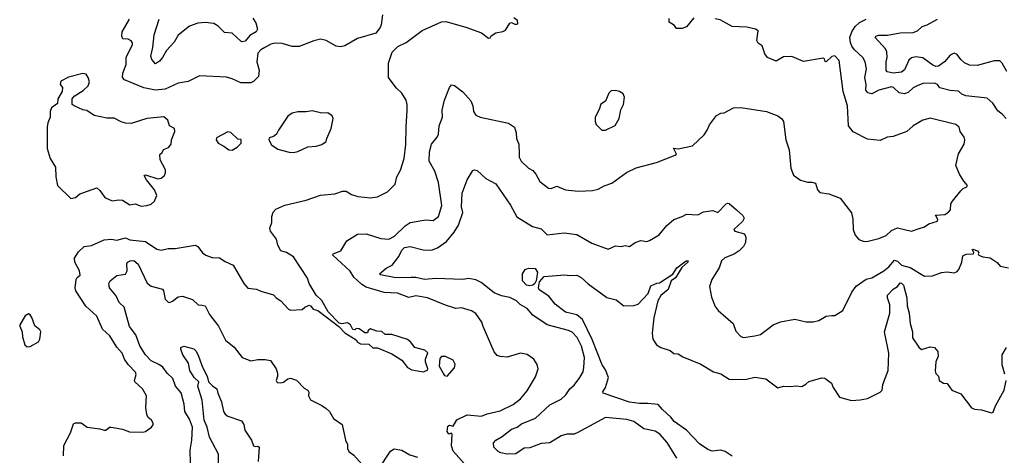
# Model space of a CAD drawing. Extents: x 1245515 to 1420776, y 606314 to 671314.
# Tile 368 of 385: x 1406452 to 1413366, y 633638 to 636701. Entities that reach past the tile are written whole.
import ezdxf

# ---------------------------------------------------------------- set-up
doc = ezdxf.new("R2010")
doc.units = 0

msp = doc.modelspace()

# ---------------------------------------------------------------- linework, layer by layer
at = {"layer": '0CON10XD'}
for points in [[(1408999.2, 636735), (1408991.2, 636665), (1408983.8, 636645), (1408954.2, 636605.8), (1408825, 636568), (1408735, 636517.5), (1408705, 636510), (1408673.8, 636513.8), (1408603.3, 636555), (1408565, 636562.9), (1408517.9, 636552.1), (1408415, 636511.5), (1408365, 636512.5), (1408295, 636532.5), (1408245, 636535.8), (1408215, 636529.2), (1408174.6, 636505.4), (1408145, 636488.9), (1408125.6, 636465), (1408118.5, 636405), (1408133.5, 636345), (1408128.7, 636301.3), (1408095, 636265.8), (1408075, 636257.1), (1408005, 636256.7), (1407945, 636284.4), (1407905, 636295.6), (1407715, 636306), (1407635, 636265.6), (1407565, 636254.5), (1407475, 636211.3), (1407405, 636205.8), (1407325, 636220.7), (1407187.9, 636277.9), (1407174.6, 636295), (1407176, 636325), (1407200.5, 636385), (1407200, 636435), (1407245.5, 636525.5), (1407245, 636537.5), (1407235, 636551.2), (1407214.1, 636564.1), (1407176.4, 636566.4), (1407169.2, 636585), (1407173.1, 636615), (1407223.5, 636705)], [(1408090.4, 636710.4), (1408109.4, 636679.4), (1408123.3, 636635), (1408113.6, 636615), (1408069.5, 636590.5), (1408035, 636550.5), (1408015, 636545.6), (1408005, 636550.6), (1407945, 636605.6), (1407891.7, 636611.7), (1407845.9, 636655.9), (1407815, 636673.5), (1407755, 636681.5), (1407703.6, 636676.4), (1407645, 636654.3), (1407565, 636591.5), (1407536.3, 636543.7), (1407482.8, 636485), (1407455, 636434.4), (1407435, 636409.5), (1407405, 636391.2), (1407380.7, 636420.7), (1407372.5, 636445), (1407387.2, 636505), (1407397.5, 636595), (1407432.3, 636705)], [(1408472.3, 634882.3), (1408375, 635033.8), (1408325, 635064), (1408286, 635076), (1408266.2, 635115), (1408255, 635157.5), (1408213, 635213), (1408210, 635235), (1408223.3, 635275), (1408222.3, 635317.7), (1408231.7, 635348.3), (1408251.7, 635368.3), (1408313.2, 635396.8), (1408465, 635432), (1408565, 635466), (1408665, 635476), (1408720, 635495), (1408745, 635496.2), (1408782.3, 635472.3), (1408827.7, 635457.7), (1408915, 635448), (1408965, 635456), (1409035, 635491.2), (1409088.6, 635545), (1409100.8, 635595), (1409127.4, 635642.6), (1409151.9, 635725), (1409163, 635823), (1409165.7, 635945.7), (1409174.3, 636065), (1409174.2, 636105), (1409165.8, 636135), (1409135, 636184), (1409095, 636222), (1409042.1, 636295), (1409041.9, 636395), (1409067.1, 636472.9), (1409107.4, 636512.6), (1409165, 636541.4), (1409277.5, 636625), (1409415, 636686.2), (1409445, 636688.8), (1409585, 636647.1), (1409695, 636607.5), (1409745, 636570), (1409755, 636572.5), (1409763.6, 636586.4), (1409795, 636607.5), (1409845, 636617.5), (1409863, 636627), (1409893, 636677), (1409905, 636680), (1409928.3, 636668.3), (1409945, 636670), (1409950, 636675), (1409947.5, 636695), (1409923, 636713)], [(1409960, 635755), (1409960, 635735), (1409974, 635705), (1410025, 635657.5), (1410055, 635640), (1410077.5, 635615), (1410105, 635563.8), (1410165, 635516.7), (1410185, 635513.3), (1410225, 635531.4), (1410284.5, 635504.5), (1410305, 635501.4), (1410375.8, 635494.2), (1410475, 635499.2), (1410515, 635509.2), (1410557.4, 635532.6), (1410609.1, 635550.9), (1410713.8, 635626.2), (1410780.9, 635659.1), (1410925, 635696), (1411055, 635748.8), (1411063.3, 635755), (1411043.3, 635796.7), (1411075, 635792), (1411176.9, 635813.1), (1411257.9, 635892.1), (1411280, 635925), (1411295, 635962.5), (1411345, 636027.5), (1411375, 636042.5), (1411400, 636045), (1411465, 636081.2), (1411516.2, 636083.8), (1411695.6, 636055.6), (1411775.5, 636025.5), (1411805, 636003.8), (1411815.8, 635985), (1411832.5, 635855), (1411854.2, 635785), (1411867, 635657), (1411885, 635607.5), (1411935, 635573.3), (1411985, 635557.5), (1412015, 635558.8), (1412040.7, 635550.7), (1412054.1, 635504.1), (1412070, 635485), (1412135, 635476.7), (1412212.5, 635445), (1412292.7, 635342.7), (1412302.3, 635297.7), (1412303.6, 635226.4), (1412319.2, 635185), (1412344.6, 635154.6), (1412375, 635142.9), (1412401.7, 635141.7), (1412485, 635161.2), (1412536, 635184), (1412575, 635218.1), (1412615, 635238.1), (1412715, 635214.5), (1412768.5, 635231.5), (1412805.6, 635244.4), (1412835, 635265.6), (1412896, 635285), (1412900, 635295), (1412883.9, 635326.1), (1412948.3, 635331.7), (1412975, 635346.7), (1412987.1, 635365), (1412990.8, 635405), (1413002.5, 635425), (1413061.5, 635498.5), (1413076.8, 635513.2), (1413102.5, 635525), (1413107.5, 635535), (1413081.2, 635565), (1413052, 635615), (1413026.7, 635675), (1413045, 635757.5), (1413084, 635825), (1413089.2, 635855), (1413084.2, 635875), (1413056.2, 635915), (1413048.8, 635945), (1413025, 635964), (1412845, 636009.4), (1412795, 635994.3), (1412725, 635954.2), (1412682, 635915), (1412585, 635880), (1412544.2, 635875.8), (1412495, 635851.2), (1412405, 635861.9), (1412305, 635912.2), (1412273.1, 635955), (1412264.4, 636094.4), (1412234.5, 636195), (1412205.4, 636415), (1412177.1, 636447.1), (1412155, 636442), (1412115, 636404.2), (1412107, 636407), (1412102.5, 636425), (1412095, 636430), (1411955, 636406.2), (1411875, 636441.2), (1411815, 636440), (1411765, 636410), (1411703.9, 636433.9), (1411685, 636460), (1411666.1, 636516.1), (1411637.5, 636535), (1411627.5, 636555), (1411637, 636623), (1411620, 636635), (1411557.3, 636647.3), (1411455, 636652.9), (1411370.8, 636700.8), (1411335, 636706)], [(1411185, 636714), (1411135, 636650), (1411105, 636640), (1411065, 636640), (1411049.3, 636659.3), (1411013.9, 636683.9), (1411011.7, 636708.3)], [(1413380, 636005), (1413353.5, 636035), (1413319.7, 636059.7), (1413285, 636112.9), (1413245, 636150), (1413095, 636164.5), (1413067.5, 636177.5), (1413045, 636198.6), (1412985, 636202), (1412912.7, 636222.7), (1412897.5, 636245), (1412875.5, 636255.5), (1412795, 636252.2), (1412755, 636236.7), (1412725, 636221.4), (1412690.1, 636189.9), (1412665, 636179.1), (1412626.7, 636186.7), (1412587.5, 636225), (1412575, 636228.9), (1412485, 636206.4), (1412435, 636179.2), (1412407.1, 636187.1), (1412394.2, 636205), (1412395.5, 636245.5), (1412386.9, 636295), (1412398, 636355), (1412390, 636405), (1412372.5, 636435), (1412315, 636487.7), (1412295, 636515.3), (1412285, 636540), (1412282.2, 636575), (1412294.3, 636615.7), (1412317.9, 636652.1), (1412349, 636681), (1412395, 636704.2)], [(1413384.5, 636335.5), (1413351.5, 636395), (1413335, 636410.9), (1413295, 636411.9), (1413175, 636377.8), (1413121.1, 636381.1), (1413087.4, 636397.4), (1413060.9, 636420.9), (1413035, 636456.2), (1413015, 636466), (1412985, 636452), (1412945.4, 636405), (1412904, 636375), (1412885, 636372.5), (1412865, 636380), (1412793.3, 636433.3), (1412745, 636440.7), (1412715, 636432), (1412695, 636417.1), (1412665, 636348.5), (1412645, 636330.8), (1412585, 636325.7), (1412542.5, 636335), (1412536.6, 636346.6), (1412536.7, 636405), (1412543.9, 636435), (1412540, 636475), (1412530.6, 636495), (1412460, 636575), (1412463.8, 636585), (1412485, 636592.2), (1412545, 636592.1), (1412635, 636608.8), (1412725, 636610.8), (1412756.6, 636623.4), (1412788.2, 636651.8), (1412825.2, 636664.8), (1412896.4, 636705)], [(1407305, 635390), (1407345, 635393.8), (1407375, 635403.8), (1407400, 635425), (1407414.3, 635465.7), (1407398.8, 635505), (1407343.8, 635575), (1407327.5, 635605), (1407335, 635610), (1407422.7, 635582.7), (1407445, 635587.5), (1407468.1, 635605), (1407476.9, 635625), (1407476.9, 635645), (1407438.8, 635715), (1407437.5, 635752.5), (1407453, 635767), (1407462, 635788), (1407496.7, 635803.3), (1407516.2, 635825), (1407519.2, 635855), (1407542.5, 635915), (1407540, 635935), (1407503.8, 635953.8), (1407493.8, 635995), (1407465, 636016.9), (1407345, 636005.8), (1407235, 635972), (1407195, 635974), (1407165, 635982), (1407115, 636008.6), (1407065, 636008.6), (1406975, 636027.5), (1406925, 636062.5), (1406895, 636066.7), (1406834, 636094), (1406820, 636105), (1406820, 636145), (1406835, 636162.5), (1406897.3, 636202.7), (1406933.8, 636235), (1406943.8, 636265), (1406933.3, 636295), (1406918.3, 636318.3), (1406895, 636322), (1406795, 636296.7), (1406740.7, 636269.3), (1406737.5, 636245), (1406753, 636223), (1406750, 636195), (1406720, 636145), (1406718.3, 636111.7), (1406675, 636080), (1406667.5, 636055), (1406666.2, 636015), (1406649.2, 635975), (1406644.4, 635945), (1406644.5, 635795), (1406665.8, 635725.8), (1406704.1, 635664.1), (1406706.1, 635596.1), (1406718, 635535), (1406812.5, 635442.5), (1406845, 635450.6), (1406874.6, 635475.4), (1406895, 635484.2), (1406995, 635517.5), (1407015, 635500), (1407050.4, 635450.4), (1407085, 635433.3), (1407105, 635427.5), (1407146.1, 635433.9), (1407175, 635431.4), (1407225, 635400), (1407264.3, 635405.7), (1407305, 635390)], [(1409595, 633558), (1409496.9, 633666.9), (1409485.4, 633705), (1409490, 633785), (1409485, 633792.5), (1409465, 633787.5), (1409454.2, 633804.2), (1409458.3, 633841.7), (1409469.3, 633849.3), (1409495, 633842.5), (1409522.3, 633887.7), (1409595, 633921.5), (1409695, 633913.3), (1409735, 633930), (1409825, 633950), (1409918, 633995), (1409969.2, 634035), (1410015, 634091.2), (1410075, 634188.8), (1410092.2, 634245), (1410085.4, 634275.5), (1410062.5, 634315), (1410015, 634346.7), (1409970, 634355), (1409875, 634328.6), (1409825, 634332.5), (1409805, 634340.8), (1409784.4, 634365), (1409706.4, 634543.6), (1409698, 634575), (1409656.2, 634635), (1409623.9, 634653.9), (1409555, 634674), (1409515, 634669.2), (1409442.4, 634692.4), (1409315, 634745.5), (1409235, 634758.1), (1409185, 634747.1), (1409105, 634777.6), (1409012.2, 634782.2), (1408885, 634820), (1408855, 634839), (1408799.3, 634889.3), (1408772.9, 634932.9), (1408650.8, 635045), (1408654.6, 635055.5), (1408708.1, 635075), (1408750.6, 635145), (1408825, 635193.1), (1408885, 635195.4), (1408987.2, 635162.8), (1409045, 635158.2), (1409085, 635178.5), (1409158.1, 635251.9), (1409195, 635274.5), (1409304.3, 635294.3), (1409355, 635290), (1409394.1, 635315.9), (1409415.6, 635394.4), (1409392.7, 635555), (1409366.9, 635635), (1409327.7, 635705), (1409328.8, 635771.2), (1409345, 635825.8), (1409383.5, 635875), (1409392.3, 635895), (1409397.1, 635955), (1409420.6, 636015), (1409420, 636065), (1409434.4, 636135.6), (1409471.2, 636225), (1409485, 636243.3), (1409505, 636238.8), (1409564.3, 636194.3), (1409620.3, 636130.3), (1409634.5, 636094.5), (1409639.5, 636055), (1409655, 636030), (1409685, 636016), (1409884.1, 635974.1), (1409925.8, 635945.8), (1409938, 635905), (1409941.2, 635865), (1409956.1, 635826.1), (1409960, 635755)], [(1410565, 635923.3), (1410634.3, 635955.7), (1410662, 636005), (1410672.9, 636067.1), (1410691.2, 636105), (1410698, 636155), (1410690.4, 636180.5), (1410665, 636196.2), (1410635, 636202.5), (1410605, 636200), (1410590, 636185), (1410565, 636127.5), (1410534.1, 636105.9), (1410521.7, 636068.3), (1410493.6, 636016.4), (1410492.5, 635985), (1410500, 635965), (1410540, 635925), (1410565, 635923.3)], [(1408375, 635768), (1408405, 635774.2), (1408475, 635806), (1408535, 635810.8), (1408575, 635824.2), (1408605, 635843.3), (1408608.8, 635865), (1408640, 635935), (1408653.3, 636005), (1408647.5, 636025), (1408615, 636046.2), (1408575, 636043.8), (1408505, 636058.8), (1408465, 636052.5), (1408405, 636054), (1408365, 636043.8), (1408335, 636022.5), (1408270, 635925), (1408256.7, 635895), (1408235, 635880), (1408205, 635870), (1408202.5, 635855), (1408221.7, 635821.7), (1408265, 635790), (1408345, 635770), (1408375, 635768)], [(1407945, 635783.8), (1407980, 635805), (1408008.3, 635831.7), (1408008.3, 635858.3), (1407985, 635860), (1407935, 635906.7), (1407915, 635912.5), (1407835, 635870), (1407832.5, 635855), (1407845, 635832.5), (1407885, 635812.5), (1407920, 635785), (1407945, 635783.8)], [(1411067.7, 633617.7), (1410998, 633728), (1410947.7, 633787.7), (1410915, 633807.6), (1410834.4, 633824.4), (1410764.1, 633875.9), (1410715, 633890.5), (1410565, 633903.5), (1410372.3, 633797.7), (1410345, 633787.7), (1410295, 633787.7), (1410255, 633775.4), (1410175, 633725.4), (1410115, 633721.1), (1410035, 633691.1), (1409995, 633687.7), (1409935, 633647.3), (1409875, 633646.2), (1409832, 633655), (1409812.5, 633665), (1409782, 633695), (1409778.8, 633725), (1409795, 633743.8), (1409840.7, 633769.3), (1409905, 633821.1), (1409945, 633835.5), (1409975, 633859.1), (1410075, 633898.9), (1410175, 633993.3), (1410255, 634033.8), (1410288, 634062), (1410315.4, 634104.6), (1410345, 634132), (1410385, 634184), (1410408.1, 634225), (1410414.5, 634255), (1410417.7, 634325), (1410396.7, 634405), (1410365.8, 634465.8), (1410332.6, 634502.6), (1410306, 634516), (1410155, 634554.2), (1410055, 634623.3), (1410015, 634670), (1409967.4, 634697.4), (1409940, 634725), (1409895, 634748.5), (1409835, 634759.4), (1409785, 634780.6), (1409693.4, 634853.4), (1409655, 634872.8), (1409605, 634880.4), (1409565, 634873.1), (1409375, 634880), (1409295, 634874.6), (1409235, 634888.1), (1409202.3, 634887.7), (1409092.5, 634885), (1408986.2, 634906.2), (1408978.8, 634915), (1409025, 634954.4), (1409068, 634975), (1409114.6, 635035.4), (1409135, 635080), (1409155, 635100), (1409194.5, 635105.6), (1409285, 635082.9), (1409345, 635080.5), (1409385, 635096.2), (1409448.3, 635141.7), (1409502.7, 635207.3), (1409533.2, 635255), (1409563.4, 635345), (1409554.6, 635385.5), (1409558.8, 635481.2), (1409594.4, 635575.6), (1409635, 635641.2), (1409645, 635646.2), (1409665, 635641.2), (1409725, 635584.2), (1409795, 635545.8), (1409897.6, 635397.6), (1409943.1, 635315), (1410054.2, 635245.8), (1410115, 635230), (1410155, 635187.5), (1410275, 635201.4), (1410365, 635190), (1410469.8, 635129.8), (1410583.8, 635086.2), (1410635, 635110), (1410675, 635106.7), (1410705, 635113.3), (1410735, 635106.7), (1410775, 635133.3), (1410815, 635148.8), (1410855, 635142), (1410875, 635147.5), (1410942, 635188), (1410995.7, 635254.3), (1411044.6, 635295.4), (1411105, 635316.7), (1411135, 635333.8), (1411215, 635328.5), (1411255, 635348.9), (1411318.3, 635358.3), (1411355, 635345.7), (1411413.4, 635406.6), (1411425, 635410.8), (1411435, 635409.2), (1411486, 635365), (1411530, 635325), (1411539.2, 635305), (1411527.2, 635282.8), (1411465.8, 635225), (1411473.6, 635213.6), (1411542, 635195), (1411551.7, 635168.3), (1411548, 635135), (1411534.2, 635105), (1411505, 635076), (1411468.3, 635051.7), (1411404.5, 635025.5), (1411381.2, 635005), (1411363.8, 634955), (1411311.2, 634875), (1411296.7, 634825), (1411310.7, 634750.7), (1411336.7, 634685), (1411356.7, 634655), (1411463.3, 634565), (1411480.4, 634510.5), (1411515, 634473.3), (1411535, 634466.2), (1411615, 634476.9), (1411655, 634488.1), (1411742, 634555), (1411795, 634575.7), (1411895, 634595.8), (1411975.5, 634575.5), (1412025, 634576.5), (1412063.6, 634586.4), (1412115, 634615.7), (1412155, 634621.4)], [(1406759.2, 633635), (1406762.9, 633707.1), (1406809.5, 633795), (1406830.6, 633859.4), (1406845, 633865.6), (1406885, 633866.9), (1406926.1, 633836.1), (1407014.2, 633824.2), (1407045, 633814), (1407057.5, 633815), (1407082.5, 633835), (1407095, 633835.8), (1407175, 633822.5), (1407224.1, 633804.1), (1407315, 633800), (1407335, 633806.2), (1407378.8, 633835), (1407388.8, 633851.2), (1407389.2, 633865), (1407378.8, 633885), (1407355, 633903.8), (1407344.3, 633925), (1407339.1, 633975), (1407343.8, 634055), (1407315.6, 634105), (1407261.4, 634155), (1407258.6, 634165), (1407271.1, 634205), (1407265, 634222), (1407215.3, 634275.3), (1407189.1, 634315), (1407172.9, 634355), (1407135, 634398.6), (1407085, 634478), (1407035, 634524.2), (1406995, 634616), (1406915.9, 634685.9), (1406845.6, 634795), (1406841.4, 634815), (1406848.8, 634875), (1406855, 634887.5), (1406877.5, 634905), (1406872.5, 634935), (1406839.4, 634995), (1406838.1, 635025), (1406865, 635068.6), (1406904.2, 635105), (1406956.2, 635113.8), (1407045, 635153.8), (1407095, 635158.5), (1407135, 635150.8), (1407195, 635167.7), (1407225, 635153.8), (1407335, 635141.9), (1407415, 635086.9), (1407445, 635079.4), (1407495, 635091.4), (1407545, 635092.2), (1407685, 635115.8), (1407704, 635105), (1407735, 635062), (1407760, 635045), (1407805, 635028.6), (1407855, 635026.9), (1407895, 635000.8), (1407952, 634975), (1408026.2, 634845), (1408055, 634813.3), (1408115, 634806.2), (1408145, 634791.2), (1408235, 634766.7), (1408253.3, 634745), (1408286.2, 634725), (1408340, 634665), (1408355, 634658), (1408435, 634663.3), (1408455, 634680), (1408485, 634692.5), (1408495, 634690), (1408512.5, 634665), (1408545, 634656.7), (1408565, 634642.5), (1408693.8, 634543.8), (1408735, 634500), (1408815, 634450), (1408825, 634432.5), (1408845, 634422.5), (1408905, 634420), (1408933, 634393), (1408965, 634392.5), (1409065, 634352.5), (1409135, 634306.7), (1409176.2, 634255), (1409205, 634238), (1409285, 634223.8), (1409315, 634237.5), (1409318.8, 634245), (1409302, 634295), (1409301.2, 634315), (1409318, 634358), (1409297.7, 634377.7), (1409227.5, 634395), (1409196.7, 634435), (1409175, 634451.2), (1409065, 634486.7), (1409018.3, 634488.3), (1408995, 634507.5), (1408960.7, 634510.7), (1408915, 634526.7), (1408900, 634515), (1408895, 634500), (1408875, 634500), (1408837, 634527), (1408815, 634530), (1408805, 634520), (1408791.7, 634521.7), (1408776.4, 634556.4), (1408755, 634570), (1408715, 634562.5), (1408695, 634567.5), (1408617.7, 634647.7), (1408575, 634727.5), (1408533.9, 634763.9), (1408486, 634845), (1408472.3, 634882.3)], [(1412155, 634621.4), (1412175, 634620), (1412232, 634655), (1412295.6, 634785), (1412325, 634827.5), (1412395, 634875.7), (1412435, 634886), (1412520.6, 634935), (1412555, 634963.3), (1412595, 635010.4), (1412615, 635003.6), (1412645, 634975.5), (1412705, 634959.1), (1412805, 634898), (1412861.2, 634898.8), (1412926.1, 634923.9), (1412965, 634927.1), (1413015, 634920), (1413035, 634929.4), (1413047.5, 634945), (1413067.5, 634995), (1413075, 635040), (1413097.3, 635052.7), (1413150, 635055), (1413152.5, 635065), (1413140, 635085), (1413145, 635087.5), (1413177.5, 635075), (1413187.5, 635065), (1413182.5, 635055), (1413187.5, 635045), (1413215, 635034), (1413265.6, 635025.6), (1413315, 634993.3), (1413337.3, 634967.3), (1413396.1, 634956.1)], [(1407651.4, 633585), (1407649.4, 633675), (1407660.6, 633745), (1407665.4, 633835), (1407645, 633892.5), (1407610.9, 633945), (1407606.5, 633996.5), (1407586, 634076), (1407547.5, 634125), (1407528.5, 634178.5), (1407488.2, 634215), (1407456.6, 634256.6), (1407435, 634273.6), (1407375, 634303.3), (1407336.4, 634345), (1407296.8, 634406.8), (1407267.3, 634485), (1407223.4, 634543.4), (1407185, 634680), (1407151.5, 634711.5), (1407129.9, 634759.9), (1407082.5, 634815), (1407079.2, 634845), (1407088.8, 634865), (1407135, 634901.2), (1407195, 634912), (1407207.1, 634935), (1407204.4, 634984.4), (1407209.2, 634995), (1407227.5, 635005), (1407255, 635006.5), (1407285, 634982.9), (1407347.7, 634847.7), (1407375, 634826.9), (1407455, 634806), (1407462.9, 634795), (1407474.6, 634734.6), (1407494.2, 634714.2), (1407505, 634712), (1407525, 634720.8), (1407565, 634753.1), (1407595, 634756.9), (1407665, 634733.8), (1407705.5, 634695.5), (1407733.2, 634693.2), (1407755, 634688), (1407785, 634628), (1407849.4, 634545), (1407897.7, 634447.7), (1407957.7, 634397.7), (1408013.8, 634325), (1408075, 634302), (1408125, 634311.2), (1408175, 634311.2), (1408213.4, 634303.4), (1408253.3, 634245), (1408263.3, 634215), (1408263.8, 634195), (1408253.3, 634165), (1408260.7, 634150.7), (1408285, 634146.7), (1408305, 634153.3), (1408335, 634176.7), (1408355, 634180), (1408395, 634166.7), (1408450.4, 634110.5), (1408475.9, 634095.9), (1408483, 634083), (1408480, 634055), (1408495, 634027.5), (1408575, 633988.8), (1408605, 633966), (1408627.5, 633945), (1408656.5, 633896.5), (1408716.2, 633855), (1408740, 633745), (1408753.3, 633715), (1408753.3, 633685), (1408763.3, 633665), (1408799.6, 633639.5), (1408874.3, 633554.3)], [(1411455, 633632.9), (1411405.8, 633665), (1411375, 633674), (1411315, 633666.7), (1411285, 633679.4), (1411225, 633719.4), (1411133.8, 633815), (1411048.8, 633875), (1411025, 633907.1), (1410965, 633959.4), (1410935, 633994.4), (1410863.2, 634003.2), (1410805, 634001.2), (1410735, 634012.4), (1410550, 634075), (1410546.2, 634085), (1410565.6, 634114.4), (1410586.5, 634185), (1410565, 634240), (1410542.5, 634275), (1410471.4, 634451.4), (1410403.4, 634593.4), (1410365, 634625.4), (1410283.8, 634645), (1410211.7, 634701.7), (1410167.8, 634757.8), (1410100.6, 634800.6), (1410096.2, 634815), (1410101.6, 634858.4), (1410135, 634894.4), (1410277, 634907), (1410315, 634901.2), (1410365, 634904.2), (1410395, 634887.5), (1410443.6, 634843.6), (1410575, 634747.5), (1410641.3, 634731.3), (1410695, 634690), (1410765, 634692), (1410795, 634700), (1410865.7, 634775), (1410885, 634830.6), (1410927.1, 634847.1), (1410945, 634850), (1411038, 634912), (1411065.6, 634955), (1411132.5, 635005), (1411145.4, 635005), (1411142.9, 634995), (1411100.6, 634959.4), (1411056.7, 634885), (1411026.2, 634865), (1411005.7, 634804.3), (1410955, 634762.3), (1410934.3, 634725), (1410905.2, 634604.8), (1410892.9, 634497.1), (1410897.2, 634455), (1410923.5, 634415), (1410955, 634396.2), (1411020, 634375), (1411045, 634353.8), (1411075, 634352.5), (1411109.7, 634329.7), (1411235, 634278.8), (1411325, 634224.6), (1411375, 634209.6), (1411435, 634174.4), (1411455, 634170), (1411555, 634174.3), (1411615, 634186.2), (1411692.5, 634175), (1411775, 634112.5), (1411815, 634124.2), (1411865, 634121.4), (1411905, 634127.1), (1411945, 634122), (1411973, 634137), (1411992.7, 634157.3), (1412085, 634182), (1412105, 634180), (1412152.5, 634145), (1412163.9, 634113.9), (1412207.7, 634047.7), (1412294.2, 634024.2), (1412355, 634027.1), (1412405, 634038), (1412495, 634081.2), (1412508.6, 634095), (1412513.1, 634135), (1412550.4, 634235), (1412555.6, 634355), (1412524.1, 634505), (1412562, 634638), (1412562.2, 634695), (1412546.8, 634745), (1412546.9, 634763.1), (1412585, 634805.8), (1412615, 634825.6), (1412635, 634850), (1412645, 634848.8), (1412657.1, 634835), (1412682.3, 634745), (1412685, 634690), (1412697.8, 634637.8), (1412705.4, 634565.5), (1412721.5, 634505), (1412722.5, 634465), (1412765, 634398.8), (1412785, 634382), (1412845, 634400), (1412875, 634396), (1412898.1, 634368.1), (1412902.2, 634335), (1412885.4, 634295), (1412881.5, 634231.5), (1412885, 634213.3), (1412903.3, 634195), (1412907.5, 634165), (1412940, 634145), (1412965, 634143.3), (1412996.6, 634096.6), (1413060.3, 634070.3), (1413135, 633971.4), (1413157.3, 633962.7), (1413205, 633958.8), (1413275, 633936), (1413288.7, 633941.3), (1413304.5, 633985), (1413365.9, 634095), (1413378.2, 634165)], [(1410035, 634830), (1410012, 634835), (1409983.3, 634865), (1409982.5, 634915), (1410002.5, 634945), (1410025.8, 634954.2), (1410070.9, 634950.9), (1410088.5, 634925), (1410078.9, 634865), (1410068.9, 634845), (1410055, 634834.5), (1410035, 634830)], [(1406505, 634400), (1406525, 634402.5), (1406583.6, 634436.4), (1406593.3, 634455), (1406600, 634505), (1406595, 634520), (1406559.3, 634549.3), (1406537.7, 634607.7), (1406526.4, 634626.4), (1406515, 634632.5), (1406491.7, 634618.3), (1406452.5, 634555), (1406452.5, 634545), (1406470, 634505), (1406471.7, 634471.7), (1406487.5, 634415), (1406505, 634400)], [(1407849.2, 633555), (1407848.6, 633645), (1407784.4, 633765), (1407769.2, 633835), (1407747, 633885), (1407733, 634025), (1407703, 634123), (1407710, 634155), (1407677.6, 634185), (1407647.5, 634235), (1407638.5, 634285), (1407598, 634345), (1407583.3, 634385), (1407584.1, 634395.9), (1407605, 634405.8), (1407675, 634387.3), (1407690.8, 634370.9), (1407707.9, 634335), (1407735, 634257.5), (1407767.8, 634195), (1407778, 634155), (1407805.4, 634125.4), (1407836.2, 634105), (1407843.2, 634075), (1407870.3, 634015), (1407884.7, 633945), (1407895, 633926.7), (1407913.8, 633913.8), (1408010.8, 633880.8), (1408025.6, 633855), (1408032.9, 633815), (1408080.6, 633745), (1408094.3, 633704.3), (1408105, 633698.8), (1408125, 633701.2), (1408133.3, 633695), (1408126.9, 633595)], [(1413368.8, 634208.8), (1413351.3, 634275), (1413350.6, 634345), (1413382.5, 634395)], [(1409455, 634193.3), (1409506.1, 634253.9), (1409509.3, 634279.3), (1409495, 634306.7), (1409441.7, 634331.7), (1409415, 634333.3), (1409402.5, 634317.5), (1409397.5, 634265), (1409435, 634200), (1409455, 634193.3)], [(1408975, 633542.5), (1409055, 633666.7), (1409083, 633683), (1409135, 633673.3), (1409192.4, 633642.4), (1409245, 633624)]]:
    msp.add_lwpolyline(points, dxfattribs=at)

doc.saveas('drawing.dxf')
